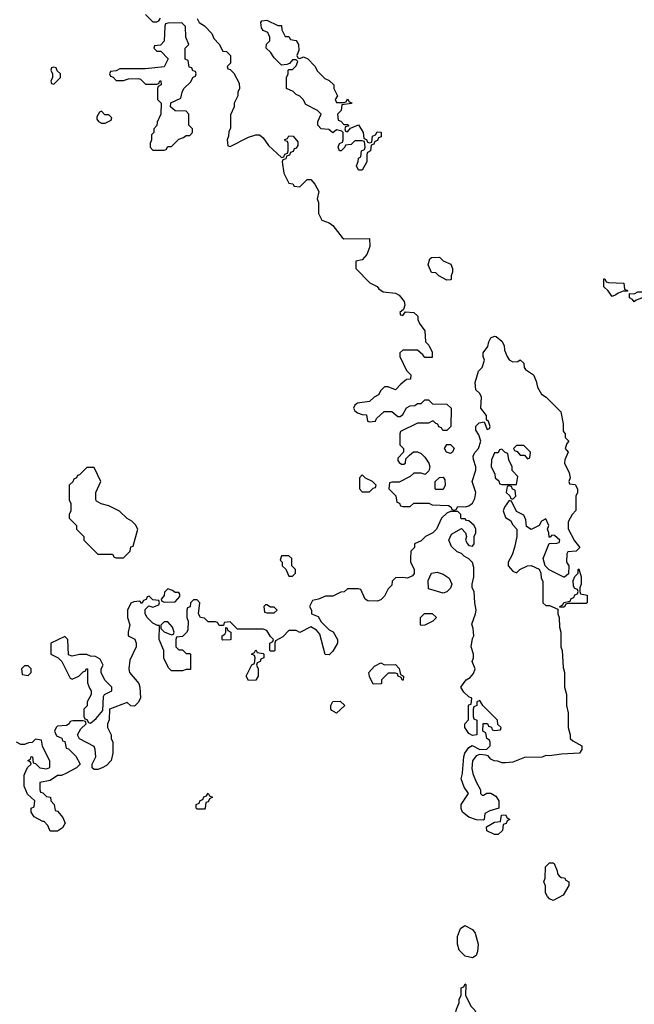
# Model space of a CAD drawing. Header units: inches. Extents: x 2701323 to 2964515, y 494916 to 722124.
# Tile 465 of 656: x 2862524 to 2865871, y 618743 to 624105. Entities that reach past the tile are written whole.
import ezdxf

# ---------------------------------------------------------------- set-up
doc = ezdxf.new("R2010")
doc.units = ezdxf.units.IN
doc.header["$MEASUREMENT"] = 0
doc.layers.add('C8661', color=7, linetype='Continuous')
doc.layers.add('C8662', color=7, linetype='Continuous')

msp = doc.modelspace()

# ---------------------------------------------------------------- linework, layer by layer
at = {"layer": 'C8661', "color": 2, "elevation": 2}
for points in [[(2862774.6, 620000), (2862751.6, 619988.4), (2862730, 619988), (2862690, 619962), (2862634, 619950), (2862634, 619910), (2862638, 619898), (2862650, 619894), (2862670, 619874), (2862691.1, 619871.1), (2862694, 619850), (2862711.6, 619831.6), (2862718, 619798), (2862730, 619794), (2862759.6, 619759.6), (2862772, 619730), (2862756.9, 619703.1), (2862730, 619686), (2862690, 619686), (2862676.4, 619716.4), (2862658, 619738), (2862650, 619738), (2862603.1, 619763.1), (2862586, 619790), (2862586, 619810), (2862602, 619818), (2862606, 619850), (2862567.3, 619887.3), (2862548, 619930), (2862548, 619990), (2862552.5, 620000)], [(2864992.8, 620000), (2864994, 619994), (2865010, 619954), (2865034, 619910), (2865034, 619890), (2865042, 619882), (2865050, 619882), (2865068, 619892), (2865090, 619892), (2865116.9, 619876.9), (2865134, 619850), (2865134, 619810), (2865083.6, 619796.4), (2865058, 619782), (2865054, 619750), (2865050, 619746), (2865012.7, 619747.3), (2864970, 619762), (2864935.3, 619790), (2864928.8, 619808.9), (2864928.7, 619830), (2864968, 619890), (2864945.6, 619925.6), (2864928.7, 619970), (2864935.7, 620000)]]:
    msp.add_lwpolyline(points, dxfattribs=at)
for points in [[(2863490, 619806), (2863486, 619810), (2863486, 619830), (2863502, 619838), (2863507.3, 619852.7), (2863522, 619858), (2863527.3, 619872.7), (2863542, 619878), (2863550, 619892), (2863558, 619878), (2863574, 619870), (2863558, 619862), (2863550, 619846), (2863538, 619842), (2863534, 619810), (2863530, 619806)], [(2865110, 619668), (2865067.3, 619687.3), (2865066, 619710), (2865110, 619734), (2865142, 619738), (2865147.3, 619772.7), (2865170, 619774), (2865178, 619758), (2865194, 619750), (2865178, 619742), (2865172.7, 619727.3), (2865158, 619722), (2865154, 619690), (2865130, 619668)], [(2865430, 619308), (2865410, 619318), (2865398, 619330), (2865388, 619350), (2865387.3, 619387.3), (2865378, 619410), (2865386, 619430), (2865388.4, 619491.6), (2865410, 619514), (2865430, 619514), (2865434, 619510), (2865452, 619470), (2865452.7, 619452.7), (2865462, 619442), (2865472.7, 619432.7), (2865491.6, 619431.6), (2865498, 619418), (2865514, 619410), (2865514, 619390), (2865483.6, 619336.4)], [(2864990, 618995.3), (2864950, 619004), (2864918, 619038), (2864908, 619070), (2864908.8, 619111.1), (2864924.7, 619155.3), (2864948.4, 619171.6), (2864990.9, 619150.9), (2865004.7, 619130), (2865021, 619070), (2865018, 619030), (2865010, 619008.7)], [(2864950, 618658), (2864930, 618666), (2864910, 618666), (2864898, 618690), (2864903.1, 618716.9), (2864918, 618750), (2864918, 618770), (2864928, 618790), (2864928.4, 618831.6), (2864942, 618838), (2864950, 618854), (2864954, 618850), (2864952, 618790), (2864982, 618730), (2865002, 618710), (2865018, 618678), (2865034, 618670), (2865030, 618666), (2864970, 618666)]]:
    msp.add_lwpolyline(points, close=True, dxfattribs=at)
at = {"layer": 'C8662', "color": 2, "elevation": 2}
for points in [[(2863210, 624134), (2863250, 624094), (2863270, 624094), (2863282, 624098), (2863290, 624114)], [(2863490.9, 624110.9), (2863502, 624090), (2863530, 624072), (2863570.6, 624030.6), (2863582, 624002), (2863610, 623972), (2863630, 623934), (2863650, 623932), (2863672, 623910), (2863671.6, 623868.4), (2863654, 623850), (2863658, 623838), (2863670, 623834), (2863690, 623814), (2863719.6, 623759.6), (2863722, 623730), (2863712, 623710), (2863712, 623690), (2863692, 623650), (2863692, 623630), (2863672.7, 623587.3), (2863672.7, 623512.7), (2863663.6, 623496.4), (2863662, 623470), (2863654, 623450), (2863658, 623418), (2863670, 623414), (2863770, 623464.7), (2863810, 623478), (2863830, 623478), (2863850, 623462), (2863879.6, 623419.6), (2863950, 623354), (2863962, 623358), (2863967.3, 623372.7), (2863982, 623378), (2863986, 623390), (2863986, 623430), (2863982, 623442), (2863970, 623446), (2863967.3, 623452.7), (2863982, 623458), (2863990, 623472), (2864014, 623470), (2864039.6, 623439.6), (2864039.6, 623420.4), (2864030, 623406), (2864018, 623402), (2864012.7, 623387.3), (2863998, 623382), (2863992.7, 623367.3), (2863978, 623362), (2863972.7, 623347.3), (2863958, 623342), (2863954, 623330), (2863962, 623270), (2863990, 623214), (2864011.6, 623211.6), (2864018, 623198), (2864050, 623194), (2864090, 623234), (2864110, 623234), (2864132, 623210), (2864154, 623170), (2864144.7, 623130), (2864151.3, 623110), (2864152, 623050), (2864170, 623014), (2864210, 622998), (2864230, 622984.7), (2864279.6, 622919.6), (2864290, 622912), (2864430, 622914), (2864431.3, 622870), (2864414.4, 622825.6), (2864390, 622798), (2864354, 622790), (2864354, 622750), (2864431.6, 622671.6), (2864470, 622652), (2864479.6, 622639.6), (2864503.6, 622623.6), (2864570, 622616), (2864590, 622604.7), (2864618, 622570), (2864622, 622550), (2864614, 622526), (2864594, 622510), (2864598, 622498), (2864610, 622494), (2864626, 622514), (2864670.9, 622510.9), (2864692, 622490), (2864692.7, 622472.7), (2864702, 622450), (2864731.3, 622410), (2864734, 622350), (2864751.6, 622331.6), (2864770, 622294), (2864770, 622266), (2864730, 622266), (2864720.4, 622280.4), (2864690, 622306), (2864610, 622306), (2864594, 622290), (2864594, 622270), (2864630, 622194), (2864654, 622170), (2864652.7, 622147.3), (2864630, 622146), (2864599.6, 622120.4), (2864571.6, 622088.4), (2864530, 622106), (2864510, 622106), (2864490, 622086), (2864478, 622062), (2864454, 622050), (2864430, 622026), (2864363.6, 622016.4), (2864350, 622006), (2864342, 621990), (2864350, 621974), (2864363.6, 621963.6), (2864390, 621954), (2864412.7, 621952.7), (2864418, 621918), (2864430, 621914), (2864462, 621918), (2864467.3, 621932.7), (2864508.7, 621971.3), (2864551.1, 621971.1), (2864583.6, 621943.6), (2864596.4, 621943.6), (2864610, 621954), (2864630, 621992), (2864650, 622002), (2864676.4, 622003.6), (2864690, 622014), (2864710, 622014), (2864730, 622034), (2864750, 622034), (2864772.7, 622012.7), (2864851.2, 622011.1), (2864874, 621990), (2864871.3, 621890), (2864850, 621868), (2864828.4, 621868.4), (2864822, 621882), (2864807.3, 621887.3), (2864802, 621902), (2864790, 621906), (2864778, 621918), (2864770, 621918), (2864750, 621908), (2864690, 621908), (2864598, 621862), (2864594, 621850), (2864594, 621790), (2864614, 621770), (2864614, 621750), (2864583.6, 621716.4), (2864583.6, 621703.6), (2864590, 621694), (2864603.6, 621683.6), (2864616.4, 621683.6), (2864626, 621690), (2864627.3, 621712.7), (2864647.3, 621732.7), (2864668.4, 621751.6), (2864690, 621752), (2864710, 621742), (2864730, 621722), (2864752, 621690), (2864758, 621670), (2864751.6, 621648.4), (2864731.6, 621628.4), (2864710, 621635.3), (2864670, 621635.3), (2864650, 621618), (2864590, 621586), (2864550, 621586), (2864538, 621582), (2864534, 621550), (2864572.7, 621512.7), (2864578, 621478), (2864592.7, 621472.7), (2864598, 621458), (2864610, 621454), (2864650, 621454), (2864670, 621472), (2864752, 621472), (2864770, 621462), (2864859.6, 621459.6), (2864874, 621450), (2864878, 621438), (2864890, 621434), (2864902, 621438), (2864910, 621454), (2864950, 621452), (2864970, 621458), (2864990, 621472), (2865002, 621498), (2865009, 621530), (2864988.7, 621590), (2865008.8, 621651.1), (2865009, 621670), (2864995.3, 621710), (2864994, 621730), (2865004, 621750), (2865022, 621770), (2865035.3, 621810), (2865024.7, 621844.7), (2865009, 621870), (2865008.8, 621891.1), (2865026, 621910), (2865054, 621914), (2865070, 621874), (2865082, 621878), (2865086, 621890), (2865076.4, 621916.4), (2865066, 621926), (2865066, 621950), (2865035.3, 621990), (2865039, 622050), (2865029.3, 622069.3), (2865008.7, 622090), (2865005.2, 622130), (2865022, 622190), (2865042, 622210), (2865055.3, 622250), (2865048.7, 622270), (2865048.7, 622290), (2865074, 622326), (2865079, 622350), (2865090, 622372), (2865110, 622382), (2865119.6, 622379.6), (2865150, 622354), (2865162, 622330), (2865164.7, 622304.7), (2865178, 622270), (2865190, 622252), (2865210, 622242), (2865236.4, 622243.6), (2865250, 622252), (2865270, 622234), (2865272, 622210), (2865279.6, 622199.6), (2865322, 622170), (2865336.9, 622136.9), (2865343.6, 622103.6), (2865365.4, 622065.4), (2865392, 622050), (2865472, 621970), (2865483.6, 621903.6), (2865483.6, 621863.6), (2865494, 621850), (2865494, 621830), (2865514, 621810), (2865503.6, 621796.4), (2865494, 621770), (2865512, 621750), (2865492.7, 621707.3), (2865492, 621690), (2865516.9, 621636.9), (2865522, 621610), (2865514, 621590), (2865518, 621578), (2865550, 621574), (2865562, 621550), (2865562, 621530), (2865552, 621510), (2865552.7, 621432.7), (2865532, 621410), (2865512, 621370), (2865511.6, 621331.6), (2865546, 621266), (2865574, 621230), (2865554, 621210), (2865510, 621206), (2865504.7, 621195.3), (2865502, 621150), (2865514, 621130), (2865512.7, 621087.3), (2865491.6, 621068.4), (2865488.4, 621068.4), (2865408.4, 621108.4), (2865386, 621130), (2865375.3, 621170), (2865407.3, 621252.7), (2865450, 621254), (2865462, 621258), (2865466, 621270), (2865436.4, 621296.4), (2865422, 621298), (2865412.7, 621287.3), (2865407.3, 621287.3), (2865406, 621310), (2865398, 621330), (2865406, 621350), (2865390, 621386), (2865365.4, 621374.6), (2865354, 621350), (2865309, 621329), (2865284, 621344), (2865280.4, 621380.4), (2865270, 621406), (2865230, 621426), (2865202, 621482), (2865190, 621486), (2865164.7, 621450), (2865158, 621430), (2865170, 621394), (2865196.9, 621376.9), (2865210, 621354), (2865232, 621330), (2865232, 621290), (2865218, 621230), (2865206.8, 621190), (2865184.7, 621150), (2865184.7, 621130), (2865210, 621102), (2865230, 621092), (2865248, 621110), (2865290, 621131.3), (2865310, 621132), (2865352.7, 621112.7), (2865362, 621090), (2865363.6, 621063.6), (2865372.7, 621047.3), (2865374, 620930), (2865390, 620914), (2865410, 620914), (2865454, 620894), (2865454, 620870), (2865462, 620850), (2865463.6, 620796.4), (2865472, 620770), (2865472, 620690), (2865478, 620670), (2865483.6, 620576.4), (2865491.3, 620550), (2865492, 620470), (2865502, 620430), (2865502, 620370), (2865511.3, 620330), (2865512, 620250), (2865522, 620210), (2865522, 620190), (2865536.9, 620176.9), (2865584.7, 620150), (2865584.7, 620130), (2865572, 620110), (2865475.3, 620104.7), (2865410, 620095.3), (2865390, 620098), (2865370, 620088), (2865272.7, 620087.3), (2865210, 620062), (2865170, 620058), (2865150, 620058), (2865127.3, 620067.3), (2865108.4, 620068.4), (2865090, 620078), (2865075.3, 620095.3), (2865060.4, 620100.4), (2865030, 620104), (2865010, 620095.3), (2864990.6, 620069.4), (2864987.1, 620027.1), (2864992.8, 620000)], [(2864935.7, 620000), (2864936.5, 620003.5), (2864942, 620090), (2864948.7, 620110), (2864970, 620142), (2864988.4, 620151.6), (2865030, 620131), (2865068, 620132), (2865086, 620150), (2865086, 620170), (2865082, 620182), (2865068, 620190), (2865062, 620222), (2865046, 620230), (2865047.3, 620272.7), (2865072, 620272), (2865078, 620258), (2865092.7, 620252.7), (2865098, 620238), (2865110, 620234), (2865142, 620238), (2865146, 620250), (2865127.3, 620267.3), (2865126, 620290), (2865046, 620370), (2865030, 620398), (2865014, 620390), (2865014, 620370), (2864998, 620362), (2864994, 620350), (2864994, 620310), (2864998, 620298), (2865014, 620290), (2865014, 620210), (2864990, 620206), (2864970, 620218), (2864948, 620250), (2864948, 620270), (2864968.4, 620291.6), (2864968.4, 620368.4), (2864970, 620374), (2864982, 620378), (2864986, 620410), (2864970, 620418), (2864943.1, 620443.1), (2864926, 620470), (2864955.3, 620510), (2864977, 620523), (2864995.5, 620544.5), (2865004, 620570), (2864988.7, 620610), (2864995.3, 620630), (2864995.3, 620650), (2864982, 620690), (2864990, 620734), (2864998, 620750), (2864994, 620790), (2864986.3, 620813.7), (2865006.6, 620870), (2865009.4, 620890), (2865002, 620930), (2864999.3, 620990), (2864989, 621011), (2864988.7, 621030), (2864998, 621070), (2864998, 621122), (2864990, 621148), (2864970, 621168.7), (2864944, 621184), (2864930, 621198), (2864907.3, 621207.3), (2864876.4, 621236.4), (2864862, 621270), (2864876.4, 621303.6), (2864930, 621334), (2864952, 621310), (2864958, 621290), (2864952, 621270), (2864962, 621250), (2864970, 621242), (2864990, 621238), (2864999, 621250), (2864999, 621290), (2865008.7, 621310), (2865009, 621330), (2864999, 621350), (2864970, 621375.3), (2864958, 621378), (2864950, 621386), (2864930, 621386), (2864926, 621390), (2864926, 621410), (2864910, 621426), (2864870, 621426), (2864850, 621418), (2864822, 621390), (2864794, 621330), (2864774, 621310), (2864734, 621290), (2864710, 621266), (2864674, 621250), (2864674, 621230), (2864654, 621210), (2864652, 621170), (2864652.7, 621152.7), (2864672, 621110), (2864671.6, 621088.4), (2864663.6, 621076.4), (2864636.9, 621063.1), (2864610, 621068), (2864570, 621066), (2864552.7, 621047.3), (2864550, 621026), (2864530, 621006), (2864510, 620966), (2864490, 620946), (2864470, 620938), (2864420.4, 620940.4), (2864406, 620950), (2864382, 621002), (2864370, 621006), (2864310, 621006), (2864291.6, 620988.4), (2864272.7, 620987.3), (2864230, 620966), (2864190, 620966), (2864151.6, 620948.4), (2864118, 620942), (2864102, 620910), (2864114, 620890), (2864114, 620870), (2864150, 620854), (2864165.4, 620825.4), (2864210, 620782), (2864231.1, 620771.1), (2864254, 620730), (2864254, 620710), (2864230, 620666), (2864210, 620646), (2864188.4, 620648.4), (2864158, 620758), (2864140.4, 620780.4), (2864110, 620798), (2864050, 620768), (2864030, 620778), (2863990, 620778), (2863956.9, 620743.1), (2863918, 620722), (2863914, 620710), (2863914, 620670), (2863910, 620666), (2863890, 620666), (2863886, 620670), (2863886, 620710), (2863902, 620718), (2863906, 620730), (2863890, 620746), (2863870, 620778), (2863850, 620786), (2863710, 620786), (2863670, 620826), (2863638, 620822), (2863634, 620806), (2863610, 620806), (2863602, 620822), (2863590, 620826), (2863550, 620826), (2863530, 620846), (2863508, 620850), (2863498, 620870), (2863506, 620930), (2863490, 620946), (2863470, 620946), (2863454, 620930), (2863452.7, 620907.3), (2863438, 620902), (2863434, 620890), (2863434, 620850), (2863442, 620830), (2863439.6, 620780.4), (2863432.7, 620767.3), (2863410, 620746), (2863378, 620742), (2863374, 620730), (2863374, 620690), (2863390, 620674), (2863410, 620674), (2863430, 620654), (2863450, 620654), (2863454, 620650), (2863454, 620566), (2863430, 620566), (2863410, 620558), (2863350, 620558), (2863334.6, 620574.6), (2863308.4, 620628.4), (2863308.7, 620670), (2863284.5, 620730), (2863286, 620806), (2863274, 620806), (2863250, 620818), (2863218, 620850), (2863208, 620870), (2863208, 620892), (2863227.3, 620912.7), (2863250, 620904.7), (2863282, 620918), (2863286, 620930), (2863282, 620942), (2863250, 620946), (2863230, 620966), (2863218, 620962), (2863212.7, 620947.3), (2863198, 620942), (2863190, 620926), (2863178, 620938), (2863145.4, 620934.6), (2863130, 620928), (2863111.3, 620890), (2863111.3, 620850), (2863124.7, 620810), (2863114, 620770), (2863114, 620750), (2863150.9, 620730.9), (2863158, 620710), (2863158, 620690), (2863123.6, 620616.4), (2863118, 620570), (2863122, 620550), (2863172, 620490), (2863178, 620470), (2863182, 620410), (2863170, 620386), (2863150, 620366), (2863130, 620368), (2863110, 620386), (2863014, 620350), (2863011.6, 620291.6), (2863002, 620270), (2863002, 620250), (2863022, 620210), (2863022, 620190), (2863031.1, 620171.1), (2863032, 620110), (2863022, 620070), (2862996.9, 620043.1), (2862974, 620030), (2862950, 620022), (2862930, 620022), (2862918, 620030), (2862918, 620050), (2862938, 620090), (2862935.3, 620130), (2862930, 620146), (2862849, 620189), (2862838, 620210), (2862856.4, 620243.6), (2862886, 620270), (2862882, 620282), (2862870, 620286), (2862812.7, 620287.3), (2862798, 620282), (2862794, 620270), (2862779.6, 620260.4), (2862730, 620258), (2862722, 620250), (2862714, 620230), (2862724.7, 620204.7), (2862752.7, 620192.7), (2862758, 620178), (2862770, 620174), (2862778, 620138), (2862790, 620134), (2862830, 620094), (2862854, 620050), (2862834, 620030), (2862774.6, 620000)], [(2862552.5, 620000), (2862567.3, 620032.7), (2862586, 620050), (2862582, 620062), (2862568, 620070), (2862582, 620078), (2862587.3, 620092.7), (2862594, 620090), (2862598, 620058), (2862610, 620054), (2862634, 620030), (2862670, 620024.7), (2862687.3, 620032.7), (2862687.3, 620067.3), (2862648.4, 620148.4), (2862642, 620182), (2862610, 620186), (2862591.6, 620168.4), (2862572.7, 620167.3), (2862550, 620158), (2862530, 620158), (2862506, 620170)]]:
    msp.add_lwpolyline(points, dxfattribs=at)
for points in [[(2863407.3, 624087.3), (2863330, 624086), (2863318, 624082), (2863314, 624070), (2863311.6, 623988.4), (2863290, 623966), (2863258, 623962), (2863254, 623950), (2863270, 623934), (2863292.7, 623932.7), (2863332, 623892), (2863311.3, 623848.7), (2863210, 623838), (2863070, 623838), (2863050, 623826), (2863018, 623822), (2863014, 623810), (2863018, 623798), (2863032.7, 623792.7), (2863050, 623774), (2863090, 623774), (2863116.4, 623783.6), (2863170, 623784.7), (2863182, 623782), (2863210, 623754), (2863270, 623754), (2863282, 623758), (2863287.3, 623772.7), (2863292.7, 623772.7), (2863294, 623750), (2863278, 623742), (2863274, 623730), (2863274, 623670), (2863294, 623650), (2863292, 623590), (2863272.7, 623547.3), (2863271.6, 623528.4), (2863254, 623510), (2863254, 623490), (2863242, 623478), (2863242, 623450), (2863234, 623430), (2863234, 623410), (2863250, 623394), (2863310, 623394), (2863322, 623398), (2863330, 623414), (2863350, 623414), (2863390, 623454), (2863416.4, 623463.6), (2863430, 623474), (2863450, 623474), (2863466, 623490), (2863466, 623510), (2863446, 623530), (2863446, 623590), (2863430, 623606), (2863370, 623608), (2863346, 623630), (2863347.3, 623652.7), (2863402, 623678), (2863408, 623710), (2863418, 623730), (2863454.6, 623765.4), (2863468, 623792), (2863482, 623798), (2863486, 623810), (2863482, 623822), (2863467.3, 623827.3), (2863462, 623842), (2863447.3, 623847.3), (2863442, 623882), (2863426, 623890), (2863426, 623950), (2863446, 623970), (2863428, 624010), (2863427.3, 624067.3)], [(2863930, 624074), (2863950, 624074), (2863952, 624050), (2863970, 624014), (2863990, 624014), (2863998, 623998), (2864030, 623992), (2864042, 623970), (2864043.6, 623936.4), (2864034, 623910), (2864038, 623898), (2864050, 623894), (2864070, 623902), (2864092.7, 623892.7), (2864131.1, 623851.1), (2864145.4, 623825.4), (2864185.4, 623785.4), (2864210, 623774), (2864234, 623750), (2864234, 623730), (2864254, 623690), (2864242, 623670), (2864250, 623654), (2864290, 623654), (2864302, 623658), (2864310, 623674), (2864318, 623658), (2864332.7, 623652.7), (2864331.6, 623648.4), (2864278, 623642), (2864274, 623610), (2864254, 623590), (2864258, 623558), (2864272.7, 623552.7), (2864290, 623534), (2864310, 623534), (2864314, 623530), (2864314, 623526), (2864298, 623522), (2864294, 623510), (2864298, 623498), (2864310, 623494), (2864326, 623514), (2864370, 623532), (2864394, 623490), (2864398, 623458), (2864412.7, 623452.7), (2864418, 623438), (2864430, 623434), (2864442, 623438), (2864446, 623470), (2864462, 623478), (2864470, 623494), (2864492.7, 623492.7), (2864492.7, 623467.3), (2864478, 623462), (2864472.7, 623447.3), (2864458, 623442), (2864452.7, 623427.3), (2864438, 623422), (2864434, 623390), (2864418, 623382), (2864414, 623370), (2864414, 623330), (2864390, 623286), (2864370, 623286), (2864358, 623310), (2864367.3, 623332.7), (2864368.4, 623351.6), (2864382, 623358), (2864386, 623390), (2864402, 623398), (2864406, 623410), (2864402, 623442), (2864390, 623446), (2864350, 623446), (2864330, 623426), (2864298, 623422), (2864294, 623410), (2864274, 623390), (2864266, 623390), (2864258, 623410), (2864266, 623430), (2864282, 623438), (2864286, 623450), (2864286, 623490), (2864278, 623498), (2864250, 623506), (2864230, 623488), (2864207.3, 623507.3), (2864166, 623510), (2864148, 623530), (2864148, 623550), (2864166, 623590), (2864146, 623610), (2864083.1, 623643.1), (2864068, 623670), (2864050, 623688), (2864030, 623698), (2864013.6, 623713.6), (2863978, 623730), (2863978, 623790), (2863986, 623810), (2863986, 623830), (2863990, 623834), (2864010, 623834), (2864030, 623854), (2864038, 623878), (2864030, 623886), (2864010, 623886), (2863992.7, 623867.3), (2863979.6, 623860.4), (2863950, 623858), (2863910, 623898), (2863890, 623928), (2863866, 623950), (2863868.4, 623971.6), (2863886, 623990), (2863886, 624010), (2863875.3, 624035.3), (2863850, 624046), (2863840.4, 624060.4), (2863838, 624090), (2863842, 624098), (2863870, 624102)], [(2862710, 623846), (2862698, 623842), (2862694, 623830), (2862702, 623810), (2862702, 623790), (2862694, 623770), (2862698, 623758), (2862710, 623754), (2862746, 623790), (2862746, 623810), (2862727.3, 623827.3), (2862722, 623842)], [(2862970, 623606), (2862958, 623602), (2862943.6, 623576.4), (2862943.6, 623563.6), (2862954, 623550), (2862970, 623542), (2862990, 623542), (2863022, 623558), (2863026, 623570), (2863010, 623586), (2862987.3, 623587.3)], [(2864850, 622686), (2864806, 622710), (2864790, 622726), (2864767.3, 622727.3), (2864748, 622770), (2864758, 622802), (2864766, 622810), (2864810, 622812), (2864830, 622792), (2864872.7, 622772.7), (2864882, 622750), (2864882, 622730), (2864874, 622710), (2864874, 622690), (2864870, 622688)], [(2865750, 622598), (2865728.7, 622628.7), (2865706, 622650), (2865706, 622694), (2865710, 622694), (2865718, 622678), (2865730, 622674), (2865814, 622670), (2865818, 622638), (2865834, 622630), (2865834, 622626), (2865810, 622626), (2865783.6, 622616.4), (2865770, 622606)], [(2865870, 622568), (2865862, 622582), (2865846, 622590), (2865846, 622614), (2865870, 622612), (2865890, 622622), (2865910, 622622), (2865930, 622614), (2865931.3, 622610), (2865910, 622588), (2865882, 622578)], [(2864870, 621742), (2864848.8, 621748.9), (2864838, 621770), (2864850, 621792), (2864870, 621792), (2864890.7, 621770.7), (2864882, 621750)], [(2865150, 621766), (2865138, 621762), (2865130, 621746), (2865110, 621746), (2865092.7, 621707.3), (2865092, 621670), (2865111.6, 621631.6), (2865114, 621610), (2865132.7, 621592.7), (2865138, 621578), (2865150, 621574), (2865230, 621574), (2865236.4, 621616.4), (2865206, 621650), (2865206, 621670), (2865188.4, 621708.4), (2865182, 621742), (2865167.3, 621747.3)], [(2865270, 621786), (2865230, 621786), (2865214, 621770), (2865218, 621758), (2865232.7, 621752.7), (2865250, 621734), (2865272.7, 621732.7), (2865290, 621714), (2865302, 621718), (2865306, 621750)], [(2862930, 621666), (2862890, 621666), (2862850, 621626), (2862838, 621622), (2862834, 621610), (2862818, 621602), (2862812.7, 621587.3), (2862794, 621570), (2862794, 621490), (2862802, 621470), (2862802, 621430), (2862794, 621410), (2862794, 621390), (2862834, 621350), (2862834, 621330), (2862874, 621290), (2862874, 621270), (2862950, 621194), (2863030, 621194), (2863038, 621178), (2863050, 621174), (2863090, 621174), (2863126, 621210), (2863130, 621234), (2863142, 621238), (2863168, 621330), (2863154.6, 621354.6), (2863134.6, 621374.6), (2863108.9, 621388.9), (2863068.4, 621428.4), (2863010, 621458), (2862968.4, 621468.4), (2862943.1, 621483.1), (2862938, 621490), (2862938, 621530), (2862966, 621590)], [(2864390, 621626), (2864374, 621610), (2864374, 621550), (2864390, 621534), (2864430, 621534), (2864450, 621554), (2864462, 621558), (2864466, 621570), (2864446, 621590), (2864407.3, 621607.3)], [(2864790, 621546), (2864786, 621550), (2864786, 621590), (2864810, 621612), (2864830, 621614), (2864839.6, 621599.6), (2864842, 621570), (2864830, 621546)], [(2865190, 621566), (2865178, 621562), (2865174, 621530), (2865192.7, 621512.7), (2865198, 621498), (2865210, 621494), (2865226, 621510), (2865222, 621542), (2865207.3, 621547.3), (2865202, 621562)], [(2863990, 621186), (2863950, 621186), (2863942, 621162), (2863954, 621150), (2863954, 621130), (2863972.7, 621112.7), (2863990, 621074), (2864010, 621074), (2864026, 621090), (2864026, 621110), (2864006, 621130), (2864006, 621170)], [(2864830, 620982), (2864750, 621006), (2864748, 621050), (2864766, 621090), (2864796.9, 621096.9), (2864830, 621084.7), (2864863.6, 621063.6), (2864878, 621030), (2864870.9, 621009.1), (2864850, 620988.7)], [(2865466, 620906), (2865466, 620910), (2865482, 620918), (2865488.4, 620931.6), (2865522, 620938), (2865527.3, 620952.7), (2865542, 620958), (2865547.3, 620972.7), (2865562, 620978), (2865566, 620990), (2865562, 621002), (2865547.3, 621007.3), (2865540.4, 621020.4), (2865538, 621050), (2865547.3, 621072.7), (2865566, 621090), (2865566, 621110), (2865570, 621114), (2865582, 621070), (2865582, 621030), (2865574, 621010), (2865574, 620990), (2865578, 620978), (2865614, 620970), (2865614, 620930), (2865610, 620926), (2865510, 620926), (2865498, 620922), (2865490, 620906)], [(2863330, 621006), (2863312.7, 620987.3), (2863311.6, 620968.4), (2863294, 620950), (2863298, 620938), (2863312.7, 620932.7), (2863370, 620934), (2863396.4, 620963.6), (2863396.4, 620976.4), (2863390, 620986), (2863370, 620986), (2863356.4, 620996.4)], [(2863870, 620918), (2863862, 620918), (2863854, 620910), (2863858, 620878), (2863870, 620874), (2863910, 620874), (2863926, 620890), (2863910, 620906), (2863890, 620906)], [(2864710, 620806), (2864706, 620810), (2864706, 620850), (2864728.4, 620871.6), (2864770, 620871.3), (2864794, 620850), (2864774, 620830), (2864730, 620808)], [(2863330, 620826), (2863310, 620826), (2863292.7, 620807.3), (2863292, 620790), (2863310, 620772), (2863350, 620754), (2863362, 620758), (2863366, 620770), (2863356.4, 620796.4)], [(2862770, 620746), (2862694, 620710), (2862694, 620650), (2862734, 620630), (2862754, 620610), (2862798, 620518), (2862810, 620514), (2862846, 620530), (2862870, 620554), (2862882, 620558), (2862886, 620570), (2862894, 620570), (2862892.7, 620492.7), (2862903.6, 620463.6), (2862914, 620450), (2862914, 620430), (2862892, 620390), (2862891.6, 620368.4), (2862874, 620350), (2862874, 620310), (2862878, 620298), (2862890, 620294), (2862898, 620278), (2862910, 620274), (2862940.4, 620299.6), (2862976.4, 620343.6), (2862980.4, 620419.6), (2862986, 620430), (2863026, 620450), (2863026, 620470), (2862990, 620506), (2862968.4, 620548.4), (2862968, 620570), (2862978, 620590), (2862962, 620622), (2862936.4, 620636.4), (2862910, 620638), (2862890, 620648), (2862850, 620648), (2862810, 620638), (2862790, 620646), (2862786, 620730)], [(2863630, 620726), (2863626, 620730), (2863626, 620750), (2863642, 620758), (2863646, 620770), (2863646, 620794), (2863652.7, 620792.7), (2863658, 620778), (2863674, 620770), (2863674, 620730), (2863670, 620728)], [(2863770, 620506), (2863758, 620530), (2863788.4, 620591.6), (2863802, 620598), (2863806, 620630), (2863802, 620642), (2863786, 620650), (2863802, 620658), (2863810, 620674), (2863818, 620658), (2863850, 620654), (2863854, 620650), (2863854, 620630), (2863838, 620622), (2863834, 620610), (2863818, 620602), (2863814, 620590), (2863822, 620570), (2863822, 620530), (2863810, 620508)], [(2862570, 620586), (2862550, 620586), (2862534, 620570), (2862538, 620538), (2862570, 620534), (2862586, 620550), (2862586, 620570)], [(2864510, 620592), (2864570, 620594), (2864591.3, 620571.3), (2864598, 620538), (2864614, 620530), (2864612.7, 620507.3), (2864607.3, 620507.3), (2864602, 620522), (2864586, 620530), (2864582, 620542), (2864570, 620546), (2864530, 620546), (2864494, 620510), (2864494, 620490), (2864490, 620488), (2864450, 620486), (2864428.4, 620528.4), (2864426, 620550), (2864456.4, 620583.6), (2864490, 620602)], [(2864250, 620328.7), (2864223.1, 620343.1), (2864218, 620350), (2864218, 620370), (2864230, 620392), (2864270, 620394), (2864294, 620370)]]:
    msp.add_lwpolyline(points, close=True, dxfattribs=at)

doc.saveas('drawing.dxf')
